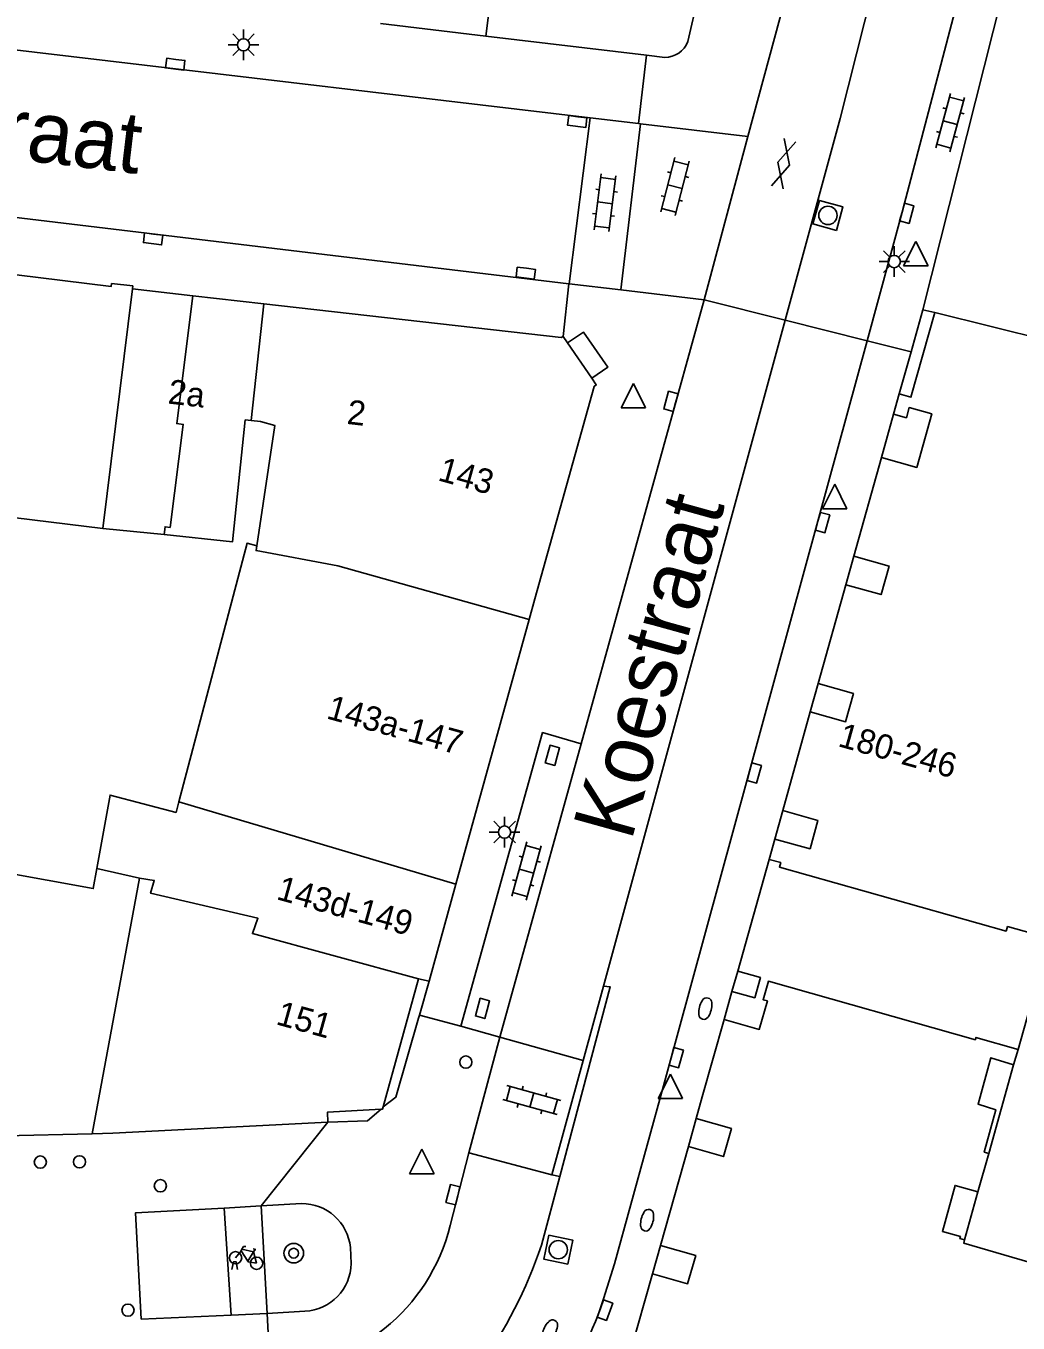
# Model space of a CAD drawing. Extents: x 132998 to 136004, y 396998 to 398512.
# Drawn here: x 134567.6 to 134608.1, y 397028.1 to 397081.2 of the extents above; entities that cross this region are included whole.
import ezdxf

# ---------------------------------------------------------------- set-up
doc = ezdxf.new("R2010")
doc.units = 0
for name, color, linetype in [('gg-anno-huisnummerreeks BGT', 7, 'Continuous'), ('gg-anno-openbare ruimte label', 7, 'Continuous'), ('gg-bbg-hoofdgebouw', 7, 'Continuous'), ('gg-bbg-onder overbouw', 7, 'Continuous'), ('gg-bbg-pand overbouw', 7, 'Continuous'), ('gg-bbg-pilaar onder overbouw', 7, 'Continuous'), ('gg-bbg-pilaar pand', 7, 'Continuous'), ('gg-bbg-tussenscheiding', 7, 'Continuous'), ('gg-knt-verharding', 7, 'Continuous'), ('gg-knt-verharding nz', 7, 'Continuous'), ('gt-grn-weggrens', 7, 'Continuous'), ('gt-symb-afsluitpaal', 7, 'Continuous'), ('gt-symb-boom', 7, 'Continuous'), ('gt-symb-brandkraan', 7, 'Continuous'), ('gt-symb-fietsenrek', 7, 'Continuous'), ('gt-symb-gesloten verharding', 7, 'Continuous'), ('gt-symb-klinker verharding', 7, 'Continuous'), ('gt-symb-kolk', 7, 'Continuous'), ('gt-symb-lichtmast', 7, 'Continuous'), ('gt-symb-rioolschacht', 7, 'Continuous'), ('gt-symb-verkeersbordpaal', 7, 'Continuous'), ('gt-symb-waterafsluiter', 7, 'Continuous')]:
    doc.layers.add(name, color=color, linetype=linetype)

# ---------------------------------------------------------------- blocks, each defined once
blk = doc.blocks.new('gt0-KL1')
at = {"layer": 'gt-symb-klinker verharding'}
for p, q in [((-1.15, 0.3), (1.15, 0.3)), ((-1, -0.3), (-1, 0.3)), ((-0.5, 0.3), (-0.5, 0.45)), ((0, -0.3), (0, 0.3)), ((0.5, 0.3), (0.5, 0.45)), ((1, -0.3), (1, 0.3)), ((-1.15, -0.3), (1.15, -0.3)), ((-0.5, -0.45), (-0.5, -0.3)), ((0.5, -0.45), (0.5, -0.3))]:
    blk.add_line(p, q, dxfattribs=at)
blk = doc.blocks.new('gt0-LMAST')
at = {"layer": 'gt-symb-lichtmast'}
for p, q in [((-0.005, 0.246), (-0.005, 0.621)), ((-0.182, 0.173), (-0.447, 0.438)), ((0.172, 0.173), (0.437, 0.438)), ((-0.255, -0.004), (-0.63, -0.004)), ((-0.182, -0.181), (-0.447, -0.446)), ((-0.005, -0.254), (-0.005, -0.629)), ((0.437, -0.446), (0.172, -0.181)), ((0.245, -0.004), (0.62, -0.004))]:
    blk.add_line(p, q, dxfattribs=at)
blk.add_circle((-0.005, -0.004), 0.25, dxfattribs=at)
blk = doc.blocks.new('gt0-KOLK')
at = {"layer": 'gt-symb-kolk'}
blk.add_lwpolyline([(0, 0), (0.375, 0), (0.375, 0.4), (-0.375, 0.4), (-0.375, 0), (0, 0)], dxfattribs=at)
blk = doc.blocks.new('gt0-WAFSL')
at = {"layer": 'gt-symb-waterafsluiter'}
for p, q in [((-0.5, -0.333), (0, 0.667)), ((0, 0.667), (0.5, -0.333)), ((0.5, -0.333), (-0.5, -0.333))]:
    blk.add_line(p, q, dxfattribs=at)
blk = doc.blocks.new('gt0-RS')
at = {"layer": 'gt-symb-rioolschacht'}
blk.add_lwpolyline([(-0.5, -0.5), (0.5, -0.5), (0.5, 0.5), (-0.5, 0.5)], close=True, dxfattribs=at)
blk.add_circle((0, 0), 0.375, dxfattribs=at)
blk = doc.blocks.new('gt0-GESVH1')
at = {"layer": 'gt-symb-gesloten verharding'}
for p, q in [((-0.992, -0.261), (0.008, 0.239)), ((0.008, -0.261), (-0.992, 0.239)), ((0.008, 0.239), (1.008, -0.261)), ((1.008, 0.239), (0.008, -0.261))]:
    blk.add_line(p, q, dxfattribs=at)
blk = doc.blocks.new('gt0-VPAAL')
at = {"layer": 'gt-symb-verkeersbordpaal'}
blk.add_circle((0, 0), 0.25, dxfattribs=at)
blk = doc.blocks.new('gt0-BR')
at = {"layer": 'gt-symb-brandkraan'}
for centre, radius, start, end in [((-0.244, 0), 0.206, 107.5669, 252.4331), ((0.599, -2.664), 3, 106.892, 107.5669), ((0, -0.691), 0.938, 73.108, 106.892), ((-0.599, -2.664), 3, 72.4331, 73.108), ((0.244, 0), 0.206, 287.567, 72.4331), ((0.599, 2.664), 3, 252.4331, 253.108), ((0, 0.691), 0.938, 253.108, 286.8921), ((-0.599, 2.664), 3, 286.8921, 287.567)]:
    blk.add_arc(centre, radius, start, end, dxfattribs=at)
blk = doc.blocks.new('gt0-FREK')
at = {"layer": 'gt-symb-fietsenrek'}
for p, q in [((0.259, 0.762), (0.294, 0.823)), ((0.54, 0.335), (0.259, 0.762)), ((0.294, 0.823), (0.767, 0.714)), ((0.767, 0.714), (0.54, 0.335)), ((0.757, 0.841), (0.866, 0.816)), ((0.767, 0.714), (0.84, 0.822)), ((0.895, 0.252), (0.767, 0.714))]:
    blk.add_line(p, q, dxfattribs=at)
for points in [[(0.036, 0.476), (0.228, 0.708), (0.259, 0.762)], [(0.294, 0.823), (0.36, 0.937), (0.452, 0.935)], [(-0.124, 0), (-0.047, 0.312), (0.053, 0.312), (0.12, 0)], [(0.54, 0.335), (0.555, 0.305), (0.895, 0.252)]]:
    blk.add_lwpolyline(points, dxfattribs=at)
for centre in [(0.036, 0.476), (0.895, 0.252)]:
    blk.add_circle(centre, 0.252, dxfattribs=at)
blk = doc.blocks.new('gt0-BOOM')
at = {"layer": 'gt-symb-boom'}
for radius in [0.4, 0.2]:
    blk.add_circle((0, 0), radius, dxfattribs=at)
blk = doc.blocks.new('gt0-APAAL')
at = {"layer": 'gt-symb-afsluitpaal'}
blk.add_circle((0, 0), 0.25, dxfattribs=at)

msp = doc.modelspace()

# ---------------------------------------------------------------- linework, layer by layer
at = {"layer": 'gg-bbg-hoofdgebouw'}
for p, q in [((134604.231, 397069.553), (134609.42, 397090.17)), ((134596.668, 397089.459), (134594.62, 397080.52)), ((134582.046, 397081.254), (134586.36, 397080.74)), ((134586.36, 397080.74), (134592.925, 397079.959)), ((134592.925, 397079.959), (134593.67, 397079.87)), ((134571.923, 397070.526), (134571.046, 397070.626)), ((134571.909, 397070.409), (134571.923, 397070.526)), ((134577.285, 397069.797), (134574.378, 397070.128)), ((134604.713, 397069.434), (134604.231, 397069.553)), ((134589.694, 397068.197), (134589.512, 397068.463)), ((134603.03, 397065.278), (134603.256, 397066.107)), ((134601.403, 397059.47), (134602.532, 397063.504)), ((134570.695, 397060.611), (134565.918, 397061.193)), ((134599.949, 397054.261), (134601.073, 397058.302)), ((134588.362, 397057.729), (134588.128, 397056.883)), ((134588.128, 397056.883), (134585.135, 397046.061)), ((134598.496, 397049.066), (134599.62, 397053.101)), ((134597.937, 397047.069), (134598.172, 397047.903)), ((134585.135, 397046.061), (134584.037, 397042.091)), ((134582.157, 397036.948), (134583.607, 397042.187)), ((134583.607, 397042.187), (134584.037, 397042.091)), ((134596.1, 397040.522), (134595.204, 397037.357)), ((134608.116, 397039.29), (134607.929, 397038.673)), ((134595.204, 397037.357), (134594.954, 397036.475)), ((134571.11, 397035.868), (134579.9, 397036.32)), ((134566.674, 397035.757), (134570.253, 397035.847)), ((134570.253, 397035.847), (134571.11, 397035.868)), ((134594.639, 397035.322), (134593.493, 397031.283)), ((134606.918, 397035.037), (134606.473, 397033.471)), ((134593.175, 397030.116), (134592.031, 397026.085))]:
    msp.add_line(p, q, dxfattribs=at)
for points in [[(134560.292, 397071.827), (134571.031, 397070.499), (134571.046, 397070.626)], [(134589.512, 397068.463), (134589.431, 397068.414), (134577.285, 397069.797)], [(134603.256, 397066.107), (134603.738, 397065.975), (134604.713, 397069.434)], [(134590.687, 397066.747), (134590.873, 397066.475), (134590.791, 397066.419), (134588.362, 397057.729)], [(134576.763, 397065.022), (134576.522, 397065.047), (134576.003, 397060.064), (134573.207, 397060.355)], [(134576.992, 397059.894), (134577.725, 397064.821), (134577.139, 397064.983), (134576.763, 397065.022)], [(134576.992, 397059.894), (134576.596, 397059.999), (134573.804, 397049.428)], [(134570.455, 397046.697), (134570.995, 397049.701), (134573.688, 397048.99), (134573.804, 397049.428)], [(134555.088, 397048.638), (134570.307, 397045.873), (134570.455, 397046.697)], [(134579.9, 397036.32), (134579.879, 397036.729), (134582.075, 397036.851)], [(134582.075, 397036.851), (134582.131, 397036.854), (134582.157, 397036.948)], [(134605.93, 397031.507), (134605.896, 397031.375), (134610.244, 397030.108), (134611.5, 397034.568), (134613.88, 397033.837), (134616.495, 397032.81), (134618.129, 397032.074), (134617.961, 397031.697), (134616.812, 397032.214), (134616.139, 397030.686), (134617.736, 397029.872)]]:
    msp.add_lwpolyline(points, dxfattribs=at)
msp.add_arc((134593.654, 397080.912), 1.042, 270.8549, 337.9057, dxfattribs=at)
at = {"layer": 'gg-bbg-onder overbouw'}
for p, q in [((134570.695, 397060.611), (134571.909, 397070.409)), ((134589.694, 397068.197), (134590.687, 397066.747))]:
    msp.add_line(p, q, dxfattribs=at)
for points in [[(134573.207, 397060.355), (134573.24, 397060.673), (134573.444, 397060.652), (134573.986, 397064.861), (134573.719, 397064.896), (134574.378, 397070.128)], [(134602.532, 397063.504), (134603.976, 397063.1), (134604.59, 397065.299), (134603.664, 397065.551), (134603.551, 397065.136), (134603.03, 397065.278)], [(134601.073, 397058.302), (134602.518, 397057.9), (134602.842, 397059.066), (134601.403, 397059.47)], [(134599.62, 397053.101), (134601.065, 397052.698), (134601.387, 397053.854), (134599.949, 397054.261)], [(134598.172, 397047.903), (134599.612, 397047.503), (134599.932, 397048.662), (134598.496, 397049.066)], [(134609.396, 397043.845), (134607.693, 397044.324), (134607.63, 397044.136), (134598.358, 397046.749), (134598.412, 397046.942), (134597.937, 397047.069)], [(134596.1, 397040.522), (134597.538, 397040.115), (134597.867, 397041.278), (134597.694, 397041.327), (134597.909, 397042.087), (134606.373, 397039.69), (134606.398, 397039.785), (134608.116, 397039.29)], [(134607.929, 397038.673), (134607.001, 397038.954), (134606.486, 397037.058), (134607.213, 397036.831), (134606.735, 397035.094), (134606.918, 397035.037)], [(134594.954, 397036.475), (134596.397, 397036.066), (134596.07, 397034.912), (134594.639, 397035.322)], [(134606.473, 397033.471), (134605.54, 397033.736), (134605.024, 397031.848), (134605.759, 397031.648), (134605.735, 397031.563), (134605.93, 397031.507)], [(134593.493, 397031.283), (134594.936, 397030.874), (134594.606, 397029.71), (134593.175, 397030.116)]]:
    msp.add_lwpolyline(points, dxfattribs=at)
at = {"layer": 'gg-bbg-pand overbouw'}
for p, q in [((134574.378, 397070.128), (134571.909, 397070.409)), ((134603.03, 397065.278), (134602.532, 397063.504)), ((134570.695, 397060.611), (134573.207, 397060.355)), ((134601.403, 397059.47), (134601.073, 397058.302)), ((134599.949, 397054.261), (134599.62, 397053.101)), ((134598.496, 397049.066), (134598.172, 397047.903)), ((134597.937, 397047.069), (134596.654, 397042.504)), ((134608.116, 397039.29), (134609.396, 397043.845)), ((134596.421, 397041.668), (134596.1, 397040.522)), ((134607.929, 397038.673), (134606.918, 397035.037)), ((134594.954, 397036.475), (134594.639, 397035.322)), ((134606.473, 397033.471), (134605.93, 397031.507)), ((134593.493, 397031.283), (134593.175, 397030.116))]:
    msp.add_line(p, q, dxfattribs=at)
msp.add_lwpolyline([(134589.694, 397068.197), (134590.349, 397068.64), (134591.343, 397067.198), (134590.687, 397066.747)], dxfattribs=at)
at = {"layer": 'gg-bbg-pilaar onder overbouw'}
msp.add_lwpolyline([(134596.654, 397042.504), (134597.584, 397042.244), (134597.351, 397041.409), (134596.421, 397041.668)], dxfattribs=at)
at = {"layer": 'gg-bbg-pilaar pand'}
msp.add_line((134596.421, 397041.668), (134596.654, 397042.504), dxfattribs=at)
at = {"layer": 'gg-bbg-tussenscheiding'}
for p, q in [((134586.36, 397080.74), (134587.621, 397091.07)), ((134576.763, 397065.022), (134577.285, 397069.797)), ((134604.713, 397069.434), (134615.768, 397066.699)), ((134573.804, 397049.428), (134585.135, 397046.061)), ((134570.455, 397046.697), (134572.19, 397046.305)), ((134572.19, 397046.305), (134570.253, 397035.847))]:
    msp.add_line(p, q, dxfattribs=at)
for points in [[(134588.128, 397056.883), (134580.311, 397059.075), (134576.963, 397059.698), (134576.992, 397059.894)], [(134583.607, 397042.187), (134576.809, 397044.036), (134577.038, 397044.662), (134572.646, 397045.686), (134572.799, 397046.212), (134572.19, 397046.305)]]:
    msp.add_lwpolyline(points, dxfattribs=at)
at = {"layer": 'gg-knt-verharding'}
for p, q in [((134597.075, 397076.632), (134598.595, 397082.285)), ((134592.925, 397079.959), (134592.597, 397077.169)), ((134589.755, 397070.618), (134526.29, 397078.23)), ((134589.768, 397070.616), (134590.627, 397077.402)), ((134590.627, 397077.402), (134592.597, 397077.169)), ((134592.682, 397077.159), (134591.876, 397070.364)), ((134592.597, 397077.169), (134592.682, 397077.159)), ((134595.281, 397069.956), (134597.075, 397076.632)), ((134589.755, 397070.618), (134589.512, 397068.463)), ((134589.768, 397070.616), (134589.755, 397070.618)), ((134591.876, 397070.364), (134589.768, 397070.616)), ((134590.26, 397051.797), (134595.281, 397069.956)), ((134586.928, 397039.797), (134590.26, 397051.797)), ((134584.037, 397042.091), (134583.638, 397040.695)), ((134590.331, 397038.847), (134591.162, 397041.887)), ((134583.638, 397040.695), (134583.604, 397040.576)), ((134586.928, 397039.797), (134585.337, 397040.251)), ((134586.928, 397039.797), (134585.655, 397035.072)), ((134590.331, 397038.847), (134586.928, 397039.797)), ((134590.331, 397038.847), (134589.061, 397034.172)), ((134584.902, 397032.097), (134585.655, 397035.072)), ((134585.655, 397035.072), (134589.061, 397034.172)), ((134589.061, 397034.172), (134589.379, 397034.101)), ((134577.17, 397032.895), (134578.817, 397032.992)), ((134577.412, 397028.497), (134577.17, 397032.895)), ((134580.816, 397031.19), (134580.852, 397030.54)), ((134590.943, 397028.437), (134591.166, 397029.092)), ((134578.96, 397028.59), (134577.412, 397028.497))]:
    msp.add_line(p, q, dxfattribs=at)
for points in [[(134615.512, 397126.075), (134614.092, 397119.237), (134611.915, 397108.874), (134610.15, 397100.585), (134609.271, 397096.83), (134606.339, 397084.829), (134603.375, 397073.547), (134601.943, 397068.282)], [(134526.29, 397078.23), (134526.95, 397084.94), (134590.627, 397077.402)], [(134601.943, 397068.282), (134599.936, 397060.901), (134593.615, 397037.806)], [(134590.26, 397051.797), (134588.674, 397052.256), (134585.337, 397040.251)], [(134591.162, 397041.887), (134591.441, 397041.862), (134589.379, 397034.101)], [(134583.604, 397040.576), (134582.68, 397037.342), (134582.157, 397036.948)], [(134593.615, 397037.806), (134591.621, 397030.521), (134591.166, 397029.092)], [(134579.9, 397036.32), (134581.515, 397036.382), (134582.075, 397036.851)]]:
    msp.add_lwpolyline(points, dxfattribs=at)
for centre, radius, start, end in [((134578.838, 397031.005), 1.987, 5.3392, 90.5946), ((134577.244, 397034.011), 7.893, 272.0678, 345.9647), ((134578.861, 397030.579), 1.991, 272.8498, 358.8799), ((134566.459, 397038.202), 26.36, 328.0865, 338.257)]:
    msp.add_arc(centre, radius, start, end, dxfattribs=at)
at = {"layer": 'gg-knt-verharding nz'}
for p, q in [((134598.595, 397069.123), (134591.162, 397041.887)), ((134589.379, 397034.101), (134588.632, 397031.289)), ((134575.653, 397032.81), (134577.17, 397032.895)), ((134575.947, 397028.424), (134575.653, 397032.81)), ((134577.412, 397028.497), (134575.947, 397028.424))]:
    msp.add_line(p, q, dxfattribs=at)
for points in [[(134604.828, 397093.147), (134600.848, 397077.379), (134598.595, 397069.123)], [(134575.947, 397028.424), (134572.268, 397028.269), (134572.027, 397032.607), (134575.653, 397032.81)]]:
    msp.add_lwpolyline(points, dxfattribs=at)
msp.add_arc((134570.088, 397037.613), 19.593, 308.1618, 341.1685, dxfattribs=at)
at = {"layer": 'gt-grn-weggrens'}
for p, q in [((134597.075, 397076.632), (134592.682, 397077.159)), ((134591.876, 397070.364), (134595.281, 397069.956)), ((134595.281, 397069.956), (134598.595, 397069.123)), ((134604.231, 397069.553), (134603.744, 397067.83)), ((134598.595, 397069.123), (134601.943, 397068.282)), ((134601.943, 397068.282), (134603.744, 397067.83)), ((134603.744, 397067.83), (134603.256, 397066.107)), ((134585.337, 397040.251), (134583.638, 397040.695)), ((134577.17, 397032.895), (134579.9, 397036.32)), ((134577.412, 397028.497), (134577.529, 397026.123))]:
    msp.add_line(p, q, dxfattribs=at)

# ---------------------------------------------------------------- block references
at = {"layer": 'gt-symb-afsluitpaal'}
for p in [(134568.14, 397034.69), (134569.741, 397034.701)]:
    msp.add_blockref('gt0-APAAL', p, dxfattribs=at)
at = {"layer": 'gt-symb-boom'}
msp.add_blockref('gt0-BOOM', (134578.502, 397030.963), dxfattribs=at)
at = {"layer": 'gt-symb-brandkraan'}
for p, rotation in [((134595.33, 397040.965), -104.71731114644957), ((134592.951, 397032.31), -103.88341803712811), ((134588.976, 397027.811), 63.326673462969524)]:
    msp.add_blockref('gt0-BR', p, dxfattribs=dict(at, rotation=rotation))
at = {"layer": 'gt-symb-fietsenrek'}
msp.add_blockref('gt0-FREK', (134576.088, 397030.298), dxfattribs=at)
at = {"layer": 'gt-symb-gesloten verharding', "rotation": 74.93576605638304}
msp.add_blockref('gt0-GESVH1', (134598.519, 397075.521), dxfattribs=at)
at = {"layer": 'gt-symb-klinker verharding'}
for p, rotation in [((134605.343, 397077.205), -105.18978716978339), ((134594.09, 397074.59), -104.48103437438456), ((134591.231, 397073.928), 82.76127349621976), ((134588.018, 397046.593), 74.44827510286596), ((134588.241, 397037.228), 164.5188140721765)]:
    msp.add_blockref('gt0-KL1', p, dxfattribs=dict(at, rotation=rotation))
at = {"layer": 'gt-symb-kolk'}
for p, rotation in [((134573.682, 397079.794), 173.16632765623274), ((134590.118, 397077.448), 173.16632765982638), ((134603.375, 397073.547), -105.18978716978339), ((134572.772, 397072.649), 173.1663276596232), ((134588.014, 397071.247), 173.1663276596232), ((134594.116, 397065.75), 74.51881407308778), ((134599.936, 397060.901), -105.3003244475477), ((134589.27, 397051.273), 74.7549296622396), ((134597.137, 397050.661), -105.3003244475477), ((134586.413, 397040.923), 74.75492966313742), ((134593.949, 397039.013), -105.31545119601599), ((134585.206, 397033.308), 75.88938459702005), ((134591.042, 397028.701), -110.58154610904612)]:
    msp.add_blockref('gt0-KOLK', p, dxfattribs=dict(at, rotation=rotation))
at = {"layer": 'gt-symb-lichtmast'}
for p in [(134576.452, 397080.394), (134603.062, 397071.527), (134587.127, 397048.192)]:
    msp.add_blockref('gt0-LMAST', p, dxfattribs=at)
at = {"layer": 'gt-symb-rioolschacht'}
for p, rotation in [((134600.345, 397073.411), 74.7549296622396), ((134589.318, 397031.106), -101.47927287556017)]:
    msp.add_blockref('gt0-RS', p, dxfattribs=dict(at, rotation=rotation))
at = {"layer": 'gt-symb-verkeersbordpaal'}
for p in [(134585.54, 397038.779), (134573.048, 397033.721), (134571.724, 397028.63)]:
    msp.add_blockref('gt0-VPAAL', p, dxfattribs=at)
at = {"layer": 'gt-symb-waterafsluiter'}
for p in [(134603.936, 397071.676), (134592.39, 397065.874), (134600.62, 397061.748), (134593.904, 397037.617), (134583.741, 397034.546)]:
    msp.add_blockref('gt0-WAFSL', p, dxfattribs=at)

# ---------------------------------------------------------------- texts
at = {"layer": 'gg-anno-huisnummerreeks BGT'}
for s, rotation, p in [('2a', 353.5, (134573.328, 397065.719)), ('2', 353.5, (134580.647, 397064.885)), ('143', 344.4, (134584.356, 397062.583)), ('143a-147', 344.5, (134579.798, 397052.845)), ('180-246', 344.3, (134600.713, 397051.709)), ('143d-149', 344.5, (134577.753, 397045.449)), ('151', 344.5, (134577.735, 397040.334))]:
    msp.add_text(s, height=1, rotation=rotation, dxfattribs=at).set_placement(p)
at = {"layer": 'gg-anno-openbare ruimte label'}
for s, rotation, p in [('Korte Nieuwstraat', 353.2, (134545.742, 397078.258)), ('Koestraat', 74.5, (134592.304, 397047.781))]:
    msp.add_text(s, height=2.5, rotation=rotation, dxfattribs=at).set_placement(p)

doc.saveas('drawing.dxf')
